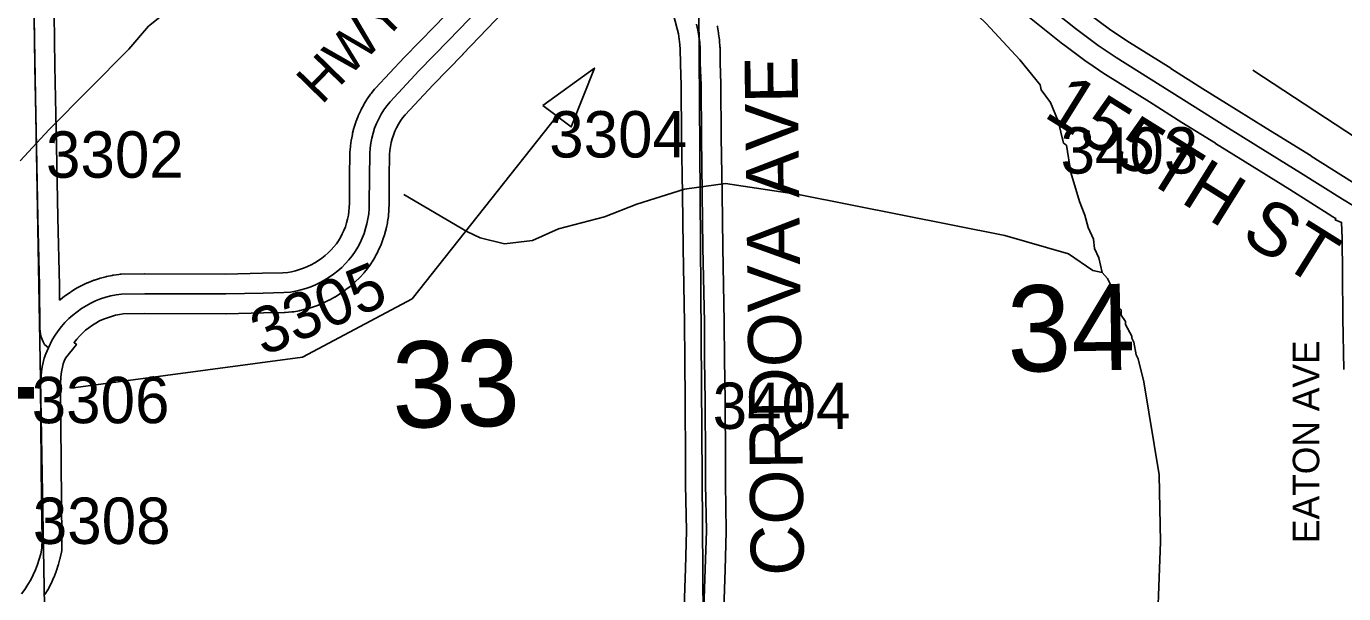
# Model space of a CAD drawing. Extents: x 23.6 to 68.7, y -63 to -29.
# Drawn here: x 34.595 to 36.586, y -39.69 to -38.834 of the extents above; entities that cross this region are included whole.
import ezdxf

# ---------------------------------------------------------------- set-up
doc = ezdxf.new("R2010")
doc.units = 0
for name, color, linetype in [('tdCoDirctArrow', 7, 'Continuous'), ('tdCoHydroRiver', 7, 'Continuous'), ('tdCoSecRdNmbr', 7, 'Continuous'), ('tdCoSecRdTxt', 7, 'Continuous'), ('tdCoSecRteBand', 7, 'Continuous'), ('tdCoSecRteCL', 7, 'Continuous'), ('tdCoSectLine', 7, 'Continuous'), ('tdCoSectNmbr', 7, 'Continuous'), ('tdCoShieldCoRte', 7, 'Continuous'), ('tdCoSurfConc', 7, 'Continuous'), ('tdCoSurfGravel', 7, 'Continuous')]:
    doc.layers.add(name, color=color, linetype=linetype)

msp = doc.modelspace()

# ---------------------------------------------------------------- linework, layer by layer
at = {"layer": 'tdCoDirctArrow'}
msp.add_lwpolyline([(35.3753, -38.9531), (35.4534, -38.8966), (35.4183, -38.9856)], close=True, dxfattribs=at)
for points in [[(36.4483, -38.8996), (36.6357, -39.0224), (36.6515, -39.0369), (36.6713, -39.0586), (36.6845, -39.0766), (36.6958, -39.0997), (36.7057, -39.1243), (36.7133, -39.154), (36.7133, -39.1738), (36.7131, -39.5811), (36.7132, -39.5874), (36.714, -39.5932), (36.7157, -39.5982), (36.7181, -39.6029), (36.7208, -39.6064), (36.7238, -39.6098), (36.7282, -39.6133), (36.733, -39.6156), (36.7389, -39.6179), (36.7441, -39.6186), (36.7503, -39.6185), (37.0177, -39.6185)], [(34.6619, -39.3799), (35.0122, -39.333), (35.1778, -39.2452), (35.3968, -38.9693)]]:
    msp.add_lwpolyline(points, dxfattribs=at)
at = {"layer": 'tdCoHydroRiver'}
for points in [[(35.0961, -38.5276), (35.0885, -38.564), (35.0825, -38.6067), (35.0639, -38.6479), (35.0311, -38.6986), (34.9999, -38.7399), (34.9732, -38.7591), (34.9211, -38.7627), (34.8929, -38.7771), (34.8393, -38.7933), (34.8016, -38.8157), (34.7797, -38.8333), (34.7499, -38.8682), (34.6294, -38.9892), (34.5856, -39.0369)], [(36.2206, -39.2052), (36.2157, -39.1832), (36.2093, -39.169), (36.2076, -39.1548), (36.1996, -39.1375), (36.1947, -39.1186), (36.1866, -39.0982), (36.1736, -39.0541), (36.167, -39.0131), (36.1622, -39.01), (36.1541, -38.9769), (36.1428, -38.9486), (36.1284, -38.9297), (36.1268, -38.9219), (36.0965, -38.8842), (36.0456, -38.8294), (35.974, -38.7605), (35.9517, -38.7339), (35.942, -38.715)], [(36.2206, -39.2052), (36.2064, -39.2022), (36.1699, -39.1772), (36.0734, -39.1496), (35.7619, -39.0874), (35.6513, -39.0709), (35.5898, -39.0793), (35.5174, -39.102), (35.4686, -39.1213), (35.3993, -39.1392), (35.36, -39.1569), (35.3174, -39.162), (35.281, -39.1528), (35.2604, -39.1435), (35.1653, -39.0875)], [(36.3026, -39.787), (36.3091, -39.6118), (36.3067, -39.5108), (36.2835, -39.3705), (36.2753, -39.3358), (36.2721, -39.3295), (36.2688, -39.3106), (36.2656, -39.3043), (36.2656, -39.3012), (36.256, -39.2839), (36.2559, -39.2791), (36.2496, -39.2697), (36.2495, -39.2618), (36.2447, -39.2587), (36.2398, -39.2367), (36.2286, -39.2146), (36.2206, -39.2052)]]:
    msp.add_lwpolyline(points, dxfattribs=at)
at = {"layer": 'tdCoSecRteBand'}
for points in [[(34.6452, -39.2472), (34.6458, -39.2466), (34.6465, -39.2461), (34.6528, -39.241), (34.6535, -39.2405), (34.6543, -39.24), (34.6609, -39.2353), (34.6616, -39.2348), (34.6624, -39.2343), (34.6693, -39.2301), (34.6701, -39.2296), (34.6708, -39.2292), (34.678, -39.2253), (34.6788, -39.2249), (34.6796, -39.2245), (34.687, -39.2211), (34.6878, -39.2207), (34.6886, -39.2204), (34.6961, -39.2174), (34.697, -39.2171), (34.6978, -39.2168), (34.7055, -39.2142), (34.7064, -39.214), (34.7072, -39.2137), (34.7151, -39.2117), (34.7159, -39.2114), (34.7168, -39.2113), (34.7248, -39.2096), (34.7257, -39.2095), (34.7265, -39.2093), (34.7346, -39.2082), (34.7365, -39.2079), (34.7384, -39.2079), (34.7734, -39.2074), (34.7737, -39.2074), (34.7739, -39.2074), (34.8961, -39.2076), (34.9519, -39.2064), (34.9825, -39.2057), (34.9903, -39.2051), (34.9958, -39.2041), (35.0019, -39.2027), (35.0079, -39.2009), (35.0139, -39.1988), (35.0197, -39.1964), (35.0254, -39.1936), (35.0309, -39.1906), (35.0362, -39.1872), (35.0414, -39.1836), (35.0463, -39.1797), (35.051, -39.1755), (35.0555, -39.1711), (35.0598, -39.1665), (35.0635, -39.1619), (35.0666, -39.1574), (35.0697, -39.1523), (35.0724, -39.1471), (35.0749, -39.1417), (35.0771, -39.1361), (35.0789, -39.1305), (35.0804, -39.1248), (35.0816, -39.1189), (35.0825, -39.1131), (35.083, -39.1072), (35.0832, -39.1007), (35.0834, -39.0611), (35.0834, -39.061), (35.0834, -39.0609), (35.0839, -39.0251), (35.0839, -39.0243), (35.084, -39.0234), (35.0846, -39.0156), (35.0846, -39.0147), (35.0847, -39.0138), (35.0858, -39.0061), (35.0859, -39.0052), (35.0861, -39.0044), (35.0876, -38.9967), (35.0877, -38.9958), (35.088, -38.995), (35.0899, -38.9875), (35.0901, -38.9866), (35.0904, -38.9857), (35.0928, -38.9783), (35.0931, -38.9775), (35.0934, -38.9766), (35.0962, -38.9694), (35.0966, -38.9686), (35.0969, -38.9677), (35.1002, -38.9607), (35.1006, -38.9599), (35.101, -38.9591), (35.1047, -38.9522), (35.1051, -38.9514), (35.1056, -38.9507), (35.1096, -38.9441), (35.1101, -38.9433), (35.1106, -38.9426), (35.1151, -38.9362), (35.1156, -38.9355), (35.1162, -38.9348), (35.121, -38.9287), (35.1218, -38.9278), (35.1226, -38.9269), (35.166, -38.8805), (35.1662, -38.8803), (35.1665, -38.88), (35.2115, -38.834), (35.2725, -38.7703)], [(35.589, -39.7113), (35.5909, -39.6524), (35.5926, -39.5953), (35.5913, -39.5253), (35.5913, -39.525), (35.5913, -39.5248), (35.5913, -39.4893), (35.5908, -39.3998), (35.5899, -39.3367), (35.5899, -39.3366), (35.5899, -39.3365), (35.5896, -39.2811), (35.5875, -39.1679), (35.5875, -39.1678), (35.5875, -39.1678), (35.5863, -39.0865), (35.5863, -39.0865), (35.5863, -39.0865), (35.5852, -39.0012), (35.5852, -39.0011), (35.5852, -39.001), (35.5847, -38.9229), (35.5834, -38.89), (35.5834, -38.8895), (35.5834, -38.8891), (35.5832, -38.8684), (35.5826, -38.8609), (35.5816, -38.853), (35.5803, -38.8451), (35.5786, -38.8373), (35.5658, -38.7886)], [(35.3158, -38.8118), (35.2547, -38.8757), (35.2546, -38.8758), (35.2545, -38.8759), (35.2096, -38.9218), (35.1672, -38.967), (35.1637, -38.9715), (35.1602, -38.9763), (35.1571, -38.9814), (35.1543, -38.9867), (35.1518, -38.9921), (35.1496, -38.9977), (35.1478, -39.0033), (35.1463, -39.0091), (35.1451, -39.015), (35.1443, -39.0209), (35.1439, -39.0269), (35.1434, -39.0616), (35.1432, -39.1015), (35.1432, -39.1018), (35.1432, -39.1022), (35.1429, -39.1098), (35.1429, -39.1107), (35.1428, -39.1115), (35.1422, -39.1191), (35.1421, -39.12), (35.142, -39.1208), (35.1409, -39.1284), (35.1407, -39.1292), (35.1406, -39.1301), (35.139, -39.1376), (35.1389, -39.1384), (35.1387, -39.1392), (35.1367, -39.1466), (35.1365, -39.1475), (35.1362, -39.1483), (35.1339, -39.1555), (35.1336, -39.1564), (35.1333, -39.1572), (35.1305, -39.1643), (35.1302, -39.1651), (35.1298, -39.1659), (35.1266, -39.1728), (35.1263, -39.1736), (35.1259, -39.1743), (35.1223, -39.1811), (35.1219, -39.1819), (35.1215, -39.1826), (35.1175, -39.1891), (35.1171, -39.1899), (35.1166, -39.1906), (35.1123, -39.1969), (35.1116, -39.1979), (35.1108, -39.1989), (35.1057, -39.2051), (35.1052, -39.2057), (35.1047, -39.2063), (35.0993, -39.2122), (35.0988, -39.2128), (35.0982, -39.2133), (35.0925, -39.2189), (35.0919, -39.2195), (35.0913, -39.22), (35.0854, -39.2253), (35.0848, -39.2258), (35.0841, -39.2263), (35.0779, -39.2312), (35.0772, -39.2317), (35.0766, -39.2322), (35.0701, -39.2368), (35.0694, -39.2372), (35.0687, -39.2377), (35.062, -39.2419), (35.0613, -39.2423), (35.0606, -39.2427), (35.0537, -39.2465), (35.0529, -39.2469), (35.0522, -39.2473), (35.0451, -39.2507), (35.0443, -39.2511), (35.0436, -39.2514), (35.0362, -39.2545), (35.0355, -39.2548), (35.0347, -39.2551), (35.0272, -39.2577), (35.0265, -39.258), (35.0257, -39.2582), (35.0181, -39.2605), (35.0173, -39.2607), (35.0165, -39.2609), (35.0088, -39.2627), (35.008, -39.2629), (35.0072, -39.263), (34.9994, -39.2645), (34.9978, -39.2647), (34.9962, -39.2648), (34.9861, -39.2656), (34.9854, -39.2656), (34.9847, -39.2657), (34.9533, -39.2664), (34.9533, -39.2664), (34.9533, -39.2664), (34.8971, -39.2676), (34.8967, -39.2676), (34.8963, -39.2676), (34.774, -39.2674), (34.7412, -39.2679), (34.7359, -39.2686), (34.7296, -39.2699), (34.7235, -39.2715), (34.7174, -39.2735), (34.7115, -39.2759), (34.7057, -39.2785), (34.7001, -39.2816), (34.6947, -39.2849), (34.6894, -39.2886), (34.6844, -39.2925), (34.6797, -39.2968), (34.6752, -39.3013), (34.671, -39.3061), (34.667, -39.3111), (34.667, -39.3111), (34.6706, -39.3139), (34.6541, -39.3347), (34.6521, -39.339), (34.6508, -39.343), (34.6495, -39.348), (34.6484, -39.353), (34.6477, -39.3581), (34.6471, -39.3639), (34.6465, -39.3728), (34.6468, -39.4347), (34.648, -39.5502), (34.648, -39.5502), (34.6487, -39.6077), (34.6487, -39.6081), (34.6487, -39.6086), (34.6485, -39.6222), (34.6484, -39.625), (34.6478, -39.6278), (34.6461, -39.6361), (34.6459, -39.6369), (34.6457, -39.6377), (34.6435, -39.6458), (34.6433, -39.6466), (34.6431, -39.6474), (34.6404, -39.6554), (34.6402, -39.6562), (34.6399, -39.6569), (34.6368, -39.6648), (34.6366, -39.6656), (34.6362, -39.6663), (34.6328, -39.674), (34.6324, -39.6748), (34.6321, -39.6755), (34.6282, -39.683), (34.6278, -39.6837), (34.6274, -39.6844), (34.6231, -39.6917)], [(34.6369, -38.8153), (34.6379, -38.894), (34.6404, -39.0148), (34.6404, -39.0148), (34.6404, -39.0148), (34.6425, -39.1224), (34.645, -39.2248), (34.645, -39.2251), (34.645, -39.2253), (34.6452, -39.2472)], [(36.586, -39.3517), (36.5846, -39.2742), (36.5846, -39.2741), (36.5846, -39.2739), (36.5841, -39.2075), (36.5833, -39.1534), (36.5826, -39.1298), (36.5729, -39.1259), (36.5738, -39.1237), (36.5684, -39.1205), (36.568, -39.1203), (36.5677, -39.12), (36.5046, -39.0802), (36.4371, -39.0383), (36.3919, -39.0103), (36.3918, -39.0102), (36.3918, -39.0102), (36.3413, -38.9787), (36.3412, -38.9786), (36.3412, -38.9786), (36.2925, -38.9478), (36.2259, -38.9063), (36.2254, -38.906), (36.225, -38.9057), (36.1978, -38.8873), (36.1972, -38.887), (36.1967, -38.8866), (36.1624, -38.8611), (36.1619, -38.8608), (36.1615, -38.8605), (36.1086, -38.8182)], [(36.1985, -38.8132), (36.2319, -38.838), (36.2581, -38.8556), (36.3243, -38.897), (36.3244, -38.897), (36.3245, -38.8971), (36.3731, -38.9278), (36.4235, -38.9593), (36.4687, -38.9873), (36.4687, -38.9873), (36.4687, -38.9873), (36.5364, -39.0293), (36.5365, -39.0294), (36.5366, -39.0294), (36.5993, -39.0691)], [(35.6391, -38.833), (35.6392, -38.8337), (35.6393, -38.8344), (35.6409, -38.8436), (35.641, -38.8442), (35.6411, -38.8449), (35.6422, -38.8541), (35.6423, -38.8548), (35.6424, -38.8555), (35.6431, -38.8648), (35.6432, -38.8659), (35.6432, -38.8669), (35.6434, -38.8881), (35.6447, -38.921), (35.6447, -38.9215), (35.6447, -38.922), (35.6452, -39.0005), (35.6463, -39.0857), (35.6475, -39.1668), (35.6496, -39.2802), (35.6496, -39.2804), (35.6496, -39.2806), (35.6499, -39.3361), (35.6508, -39.3991), (35.6508, -39.3992), (35.6508, -39.3993), (35.6513, -39.4891), (35.6513, -39.4892), (35.6513, -39.4892), (35.6513, -39.5245), (35.6526, -39.5949), (35.6526, -39.5956), (35.6526, -39.5963), (35.6509, -39.6542), (35.6509, -39.6542), (35.6509, -39.6543), (35.6489, -39.7133)]]:
    msp.add_lwpolyline(points, dxfattribs=at)
at = {"layer": 'tdCoSecRteCL'}
for points in [[(34.6284, -39.3188), (34.6222, -39.3138), (34.6217, -39.313), (34.6217, -39.313), (34.6202, -39.3101), (34.6186, -39.3063), (34.6173, -39.3023), (34.6164, -39.2982), (34.6158, -39.2941), (34.6155, -39.2899), (34.615, -39.2256), (34.6125, -39.1231), (34.6104, -39.0154), (34.6079, -38.8945), (34.6069, -38.8156), (34.605, -38.6941), (34.604, -38.5855), (34.603, -38.4853), (34.6025, -38.4089), (34.603, -38.3678), (34.6022, -38.2971), (34.6022, -38.2918)], [(34.6284, -39.3188), (34.634, -39.3069), (34.6383, -39.3), (34.6429, -39.2933), (34.6479, -39.2869), (34.6533, -39.2808), (34.659, -39.275), (34.6651, -39.2696), (34.6715, -39.2645), (34.6781, -39.2599), (34.6851, -39.2556), (34.6922, -39.2517), (34.6996, -39.2483), (34.7072, -39.2453), (34.7149, -39.2427), (34.7228, -39.2407), (34.7308, -39.239), (34.7388, -39.2379), (34.7738, -39.2374), (34.8964, -39.2376), (34.9526, -39.2364), (34.9839, -39.2357), (34.9941, -39.2349), (35.0019, -39.2335), (35.0096, -39.2317), (35.0172, -39.2294), (35.0247, -39.2268), (35.032, -39.2237), (35.0391, -39.2203), (35.0461, -39.2164), (35.0528, -39.2122), (35.0593, -39.2077), (35.0655, -39.2027), (35.0715, -39.1975), (35.0772, -39.1919), (35.0825, -39.1861), (35.0875, -39.1799), (35.0918, -39.1736), (35.0958, -39.1671), (35.0994, -39.1603), (35.1025, -39.1534), (35.1053, -39.1462), (35.1077, -39.139), (35.1097, -39.1316), (35.1112, -39.1241), (35.1123, -39.1165), (35.1129, -39.1089), (35.1132, -39.1013), (35.1134, -39.0613), (35.1139, -39.0256), (35.1145, -39.0178), (35.1155, -39.0101), (35.117, -39.0025), (35.1189, -38.995), (35.1213, -38.9876), (35.1242, -38.9803), (35.1274, -38.9733), (35.1311, -38.9664), (35.1352, -38.9598), (35.1396, -38.9535), (35.1445, -38.9474), (35.1879, -38.901), (35.233, -38.8549), (35.2942, -38.791)], [(36.1273, -38.7948), (36.1802, -38.837), (36.2145, -38.8625), (36.2418, -38.8808), (36.3085, -38.9224), (36.3572, -38.9532), (36.4077, -38.9848), (36.4529, -39.0128), (36.5205, -39.0548), (36.5837, -39.0947), (36.6006, -39.1047)], [(35.619, -39.7123), (35.6209, -39.6533), (35.6226, -39.5954), (35.6213, -39.5248), (35.6213, -39.4892), (35.6208, -39.3995), (35.6199, -39.3363), (35.6196, -39.2808), (35.6175, -39.1673), (35.6163, -39.0861), (35.6152, -39.0008), (35.6147, -38.9222), (35.6134, -38.8888), (35.6132, -38.8671), (35.6125, -38.8578), (35.6113, -38.8486), (35.6098, -38.8394), (35.6078, -38.8303)], [(34.5876, -39.6905), (34.5926, -39.6837), (34.5972, -39.6766), (34.5972, -39.6766), (34.6015, -39.6693), (34.6054, -39.6617), (34.6089, -39.654), (34.6119, -39.6461), (34.6145, -39.6381), (34.6167, -39.6299), (34.6185, -39.6216), (34.6187, -39.608), (34.618, -39.5506), (34.618, -39.5506), (34.6168, -39.4349), (34.6165, -39.3718), (34.6172, -39.3614), (34.6179, -39.3546), (34.6189, -39.3478), (34.6203, -39.3411), (34.622, -39.3344), (34.6242, -39.3279), (34.6284, -39.3188), (34.6284, -39.3188)]]:
    msp.add_lwpolyline(points, dxfattribs=at)
at = {"layer": 'tdCoSectLine'}
for points in [[(34.6053, -38.7389), (34.6227, -39.7379)], [(35.618, -39.7288), (35.6107, -38.7354)]]:
    msp.add_lwpolyline(points, dxfattribs=at)
at = {"layer": 'tdCoSurfConc'}
msp.add_lwpolyline([(34.5926, -39.6837), (34.5972, -39.6766), (34.5972, -39.6766), (34.6015, -39.6693), (34.6054, -39.6617), (34.6089, -39.654), (34.6119, -39.6461), (34.6145, -39.6381), (34.6167, -39.6299), (34.6185, -39.6216), (34.6187, -39.608), (34.618, -39.5506), (34.618, -39.5506), (34.6168, -39.4349), (34.6165, -39.3718), (34.6172, -39.3614), (34.6179, -39.3546), (34.6189, -39.3478), (34.6203, -39.3411), (34.622, -39.3344), (34.6242, -39.3279), (34.6284, -39.3188), (34.6284, -39.3188), (34.634, -39.3069), (34.6383, -39.3), (34.6429, -39.2933), (34.6479, -39.2869), (34.6533, -39.2808), (34.659, -39.275), (34.6651, -39.2696), (34.6715, -39.2645), (34.6781, -39.2599), (34.6851, -39.2556), (34.6922, -39.2517), (34.6996, -39.2483), (34.7072, -39.2453), (34.7149, -39.2427), (34.7228, -39.2407), (34.7308, -39.239), (34.7388, -39.2379), (34.7738, -39.2374), (34.8964, -39.2376), (34.9526, -39.2364), (34.9839, -39.2357), (34.9941, -39.2349), (35.0019, -39.2335), (35.0096, -39.2317), (35.0172, -39.2294), (35.0247, -39.2268), (35.032, -39.2237), (35.0391, -39.2203), (35.0461, -39.2164), (35.0528, -39.2122), (35.0593, -39.2077), (35.0655, -39.2027), (35.0715, -39.1975), (35.0772, -39.1919), (35.0825, -39.1861), (35.0875, -39.1799), (35.0918, -39.1736), (35.0958, -39.1671), (35.0994, -39.1603), (35.1025, -39.1534), (35.1053, -39.1462), (35.1077, -39.139), (35.1097, -39.1316), (35.1112, -39.1241), (35.1123, -39.1165), (35.1129, -39.1089), (35.1132, -39.1013), (35.1134, -39.0613), (35.1139, -39.0256), (35.1145, -39.0178), (35.1155, -39.0101), (35.117, -39.0025), (35.1189, -38.995), (35.1213, -38.9876), (35.1242, -38.9803), (35.1274, -38.9733), (35.1311, -38.9664), (35.1352, -38.9598), (35.1396, -38.9535), (35.1445, -38.9474), (35.1879, -38.901), (35.233, -38.8549), (35.2942, -38.791)], dxfattribs=at)
at = {"layer": 'tdCoSurfGravel'}
for points in [[(34.6284, -39.3188), (34.6222, -39.3138), (34.6202, -39.3101), (34.6186, -39.3063), (34.6173, -39.3023), (34.6164, -39.2982), (34.6158, -39.2941), (34.6155, -39.2899), (34.615, -39.2256), (34.6125, -39.1231), (34.6104, -39.0154), (34.6079, -38.8945), (34.6069, -38.8156), (34.605, -38.6941), (34.604, -38.5855), (34.603, -38.4853), (34.6025, -38.4089), (34.603, -38.3678), (34.6022, -38.2971), (34.6022, -38.2918), (34.6025, -38.2744), (34.6, -38.2648)], [(36.1273, -38.7948), (36.1802, -38.837), (36.2145, -38.8625), (36.2418, -38.8808), (36.3085, -38.9224), (36.3572, -38.9532), (36.4077, -38.9848), (36.4529, -39.0128), (36.5205, -39.0548), (36.5837, -39.0947), (36.6006, -39.1047)], [(35.619, -39.7123), (35.6209, -39.6533), (35.6226, -39.5954), (35.6213, -39.5248), (35.6213, -39.4892), (35.6208, -39.3995), (35.6199, -39.3363), (35.6196, -39.2808), (35.6175, -39.1673), (35.6163, -39.0861), (35.6152, -39.0008), (35.6147, -38.9222), (35.6134, -38.8888), (35.6132, -38.8671), (35.6125, -38.8578), (35.6113, -38.8486), (35.6098, -38.8394), (35.6078, -38.8303)]]:
    msp.add_lwpolyline(points, dxfattribs=at)

# ---------------------------------------------------------------- texts
at = {"layer": 'tdCoSecRdNmbr'}
for s, rotation, p in [('3304', 0.0278, (35.3851, -39.0317)), ('3302', 0.0273, (34.6246, -39.0622)), ('3403', 0.0284, (36.1579, -39.056)), ('3305', 22.6569, (34.9531, -39.3319)), ('3306', 0.0278, (34.603, -39.4329)), ('3404', 0.028, (35.6321, -39.4415)), ('3308', 0.0278, (34.6047, -39.6152))]:
    msp.add_text(s, height=0.07, rotation=rotation, dxfattribs=at).set_placement(p)
at = {"layer": 'tdCoSecRdTxt'}
for s, height, rotation, p in [('HWY 102', 0.06, 45.6593, (35.0411, -38.9532)), ('CORDOVA AVE', 0.08, 90.7311, (35.7702, -39.6628)), ('155TH ST', 0.08, 328.0035, (36.1304, -38.969)), ('EATON AVE', 0.04, 90, (36.5488, -39.6139))]:
    msp.add_text(s, height=height, rotation=rotation, dxfattribs=at).set_placement(p)
at = {"layer": 'tdCoSectNmbr'}
for s, rotation, p in [('34', 1.0283, (36.0781, -39.3554)), ('33', 1.0276, (35.1485, -39.44))]:
    msp.add_text(s, height=0.13, rotation=rotation, dxfattribs=at).set_placement(p)
at = {"layer": 'tdCoShieldCoRte'}
msp.add_text('G5T', height=0.16, dxfattribs=at).set_placement((34.1955, -39.5382))

doc.saveas('drawing.dxf')
